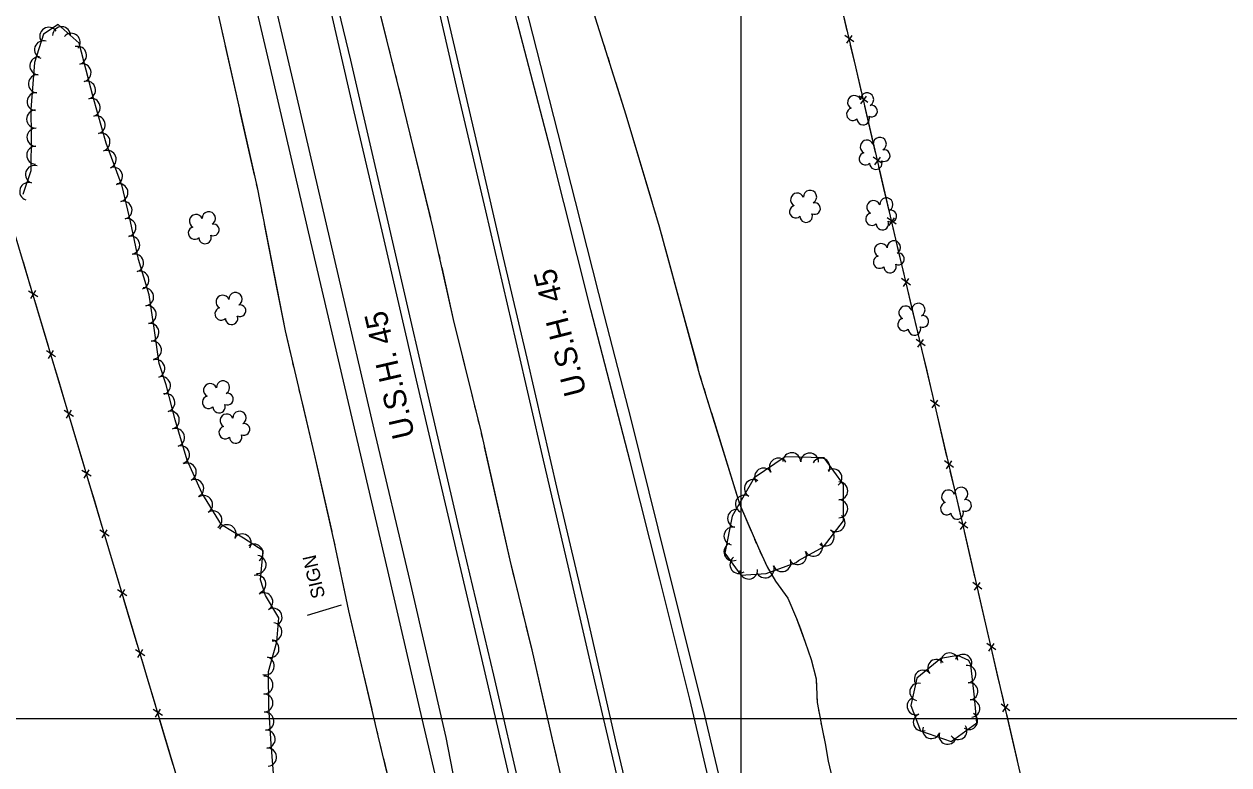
# Model space of a CAD drawing. Extents: x 353423 to 364002, y 127000 to 201942.
# Drawn here: x 360680 to 361218, y 149979 to 150310 of the extents above; entities that cross this region are included whole.
import ezdxf

# ---------------------------------------------------------------- set-up
doc = ezdxf.new("R2010")
doc.units = 0
for name, color, linetype in [('E_DTM_SlopeBottom', 7, 'Continuous'), ('E_DTM_SlopeTop', 7, 'Continuous'), ('E_FEN_Generic', 7, 'Continuous'), ('E_LAND_BrushLine', 7, 'Continuous'), ('E_LAND_TreeLine', 7, 'Continuous'), ('E_RW_IP', 7, 'Continuous'), ('E_STRUCT_WingWall', 7, 'Continuous')]:
    doc.layers.add(name, color=color, linetype=linetype)

msp = doc.modelspace()

# ---------------------------------------------------------------- linework, layer by layer
at = {"layer": 'E_DTM_SlopeBottom'}
for p, q in [((361050.2, 150301.83), (361046.2, 150304.71)), ((361047.01, 150301.26), (361049.46, 150304.7)), ((361056.51, 150274.7), (361052.52, 150277.59)), ((361053.32, 150274.14), (361055.78, 150277.58)), ((361062.82, 150247.58), (361058.83, 150250.46)), ((361059.63, 150247.01), (361062.08, 150250.45)), ((361069.13, 150220.45), (361065.13, 150223.34)), ((361065.93, 150219.89), (361068.39, 150223.33)), ((361075.53, 150193.36), (361071.52, 150196.23)), ((361072.34, 150192.78), (361074.78, 150196.23)), ((360686.14, 150188.06), (360681.98, 150190.69)), ((360682.99, 150187.3), (360685.22, 150190.88)), ((361081.97, 150166.27), (361077.97, 150169.13)), ((361078.79, 150165.68), (361081.22, 150169.14)), ((360694.09, 150161.39), (360689.93, 150164.03)), ((360690.94, 150160.63), (360693.18, 150164.21)), ((361088.38, 150139.16), (361084.38, 150142.04)), ((361085.18, 150138.59), (361087.64, 150142.03)), ((360702.04, 150134.72), (360697.88, 150137.36)), ((360698.89, 150133.96), (360701.13, 150137.54)), ((361094.68, 150112.03), (361090.69, 150114.92)), ((361091.49, 150111.46), (361093.95, 150114.9)), ((360709.99, 150108.06), (360705.83, 150110.69)), ((360706.84, 150107.29), (360709.08, 150110.88)), ((361100.99, 150084.9), (361097, 150087.79)), ((361097.8, 150084.34), (361100.25, 150087.78)), ((360717.94, 150081.39), (360713.78, 150084.02)), ((360714.79, 150080.63), (360717.03, 150084.21)), ((360722.74, 150053.96), (360724.98, 150057.54)), ((361107.26, 150057.77), (361103.27, 150060.66)), ((361104.07, 150057.21), (361106.53, 150060.64)), ((360725.89, 150054.72), (360721.73, 150057.35)), ((360733.84, 150028.05), (360729.68, 150030.68)), ((360730.69, 150027.29), (360732.93, 150030.87)), ((361113.55, 150030.64), (361109.55, 150033.53)), ((361110.36, 150030.08), (361112.81, 150033.52)), ((360741.79, 150001.38), (360737.63, 150004.02)), ((360738.65, 150000.62), (360740.88, 150004.2)), ((361119.86, 150003.52), (361115.86, 150006.4)), ((361116.67, 150002.95), (361119.12, 150006.39))]:
    msp.add_line(p, q, dxfattribs=at)
for points in [[(360914.12, 149316.01), (360897.46, 149387.79), (360876.86, 149475.25), (360857.68, 149558.61), (360841.91, 149625.52), (360782.81, 149856.44), (360776.95, 149877.38), (360669.69, 150237.14), (360665.96, 150249.68), (360657.05, 150288.08), (360641.55, 150353.99), (360630.22, 150404.25), (360612.75, 150478.84), (360597.81, 150542.39), (360582.28, 150608.85), (360565.08, 150682.81), (360546.77, 150759.93), (360526.86, 150855.63), (360510.85, 150933.48), (360499.68, 150990.1)], [(361209.33, 149611.04), (361196.08, 149668.57), (361176.1, 149755.63), (361161.1, 149818.46), (361148.07, 149875.06), (361134.22, 149933.46), (361123.57, 149979.88), (361109.53, 150040.25), (361098.32, 150088.72), (361084.72, 150147.21), (361068.9, 150213.76), (361051.02, 150290.65), (361032.85, 150368.57), (361019.81, 150424.55), (361004.52, 150490.35), (360986.4, 150566.92), (360969.62, 150639.08), (360955.53, 150699.62)], [(361047.28, 150306.71), (361044.71, 150317.73)], [(361051.03, 150290.61), (361051.02, 150290.65), (361048.77, 150300.3)], [(361053.59, 150279.59), (361051.03, 150290.61)], [(361057.34, 150263.49), (361055.08, 150273.18)], [(361059.9, 150252.46), (361057.34, 150263.49)], [(361063.64, 150236.36), (361061.39, 150246.06)], [(361066.21, 150225.34), (361063.64, 150236.36)], [(361069.97, 150209.24), (361068.9, 150213.76), (361067.7, 150218.93)], [(361072.59, 150198.23), (361069.97, 150209.24)], [(360682.92, 150192.75), (360679.69, 150203.59)], [(361076.41, 150182.15), (361074.11, 150191.83)], [(360687.64, 150176.92), (360684.8, 150186.45)], [(361079.03, 150171.14), (361076.41, 150182.15)], [(360690.88, 150166.09), (360687.64, 150176.92)], [(360695.6, 150150.26), (360692.75, 150159.79)], [(361082.85, 150155.05), (361080.55, 150164.74)], [(361085.45, 150144.04), (361084.72, 150147.21), (361082.85, 150155.05)], [(360698.83, 150139.42), (360695.6, 150150.26)], [(360703.55, 150123.59), (360700.71, 150133.12)], [(361089.2, 150127.94), (361086.95, 150137.63)], [(361091.76, 150116.92), (361089.2, 150127.94)], [(360706.78, 150112.75), (360703.55, 150123.59)], [(360711.5, 150096.92), (360708.66, 150106.45)], [(361095.51, 150100.82), (361093.25, 150110.51)], [(361098.07, 150089.79), (361095.51, 150100.82)], [(360714.73, 150086.08), (360711.5, 150096.92)], [(360719.45, 150070.25), (360716.61, 150079.78)], [(361101.8, 150073.69), (361099.56, 150083.38)], [(361104.35, 150062.66), (361101.8, 150073.69)], [(360722.68, 150059.41), (360719.45, 150070.25)], [(360727.4, 150043.58), (360724.56, 150053.11)], [(361108.07, 150046.55), (361105.83, 150056.25)], [(360730.63, 150032.74), (360727.4, 150043.58)], [(361110.63, 150035.53), (361109.53, 150040.25), (361108.07, 150046.55)], [(360735.35, 150016.91), (360732.51, 150026.45)], [(361114.37, 150019.43), (361112.12, 150029.12)], [(360738.58, 150006.08), (360735.35, 150016.91)], [(361116.94, 150008.4), (361114.37, 150019.43)], [(360743.3, 149990.24), (360740.46, 149999.78)], [(361120.68, 149992.3), (361118.43, 150002)], [(360746.53, 149979.41), (360743.3, 149990.24)], [(361123.25, 149981.28), (361120.68, 149992.3)]]:
    msp.add_lwpolyline(points, dxfattribs=at)
at = {"layer": 'E_DTM_SlopeTop'}
for points in [[(361072.46, 149613.55), (361058.02, 149670.73), (361042.87, 149731.75), (361028.95, 149787.29), (361015.47, 149844.8), (361001.24, 149905.57), (360988.16, 149961.27), (360977.01, 150008.69), (360963.7, 150062.19), (360950.4, 150114.68), (360932.92, 150182.35), (360914.65, 150254.41), (360899.99, 150310.74), (360883.81, 150374.47), (360865.18, 150447.61), (360841.53, 150540.36), (360820.61, 150625.37), (360806.45, 150686.54), (360791.88, 150748.76), (360774.41, 150824.12), (360761.95, 150876.48), (360746.27, 150944.02), (360733.49, 150998.58)], [(360634.96, 150992.85), (360653.52, 150911.93), (360669.38, 150843.14), (360685.35, 150775.22), (360699.08, 150715.82), (360717.96, 150635.55), (360734.26, 150565.86), (360748.17, 150507.4), (360759.47, 150457.84), (360770.73, 150409.1), (360786.33, 150342.11), (360801.67, 150276.88), (360820.2, 150197.52), (360836.03, 150129.07), (360851.92, 150061.91), (360868.14, 149991.58), (360872.23, 149970.9), (360878.93, 149937.65), (360885.77, 149903.83), (360893.63, 149867.82), (360905.93, 149809.36), (360918.25, 149752.02), (360929.4, 149699.14), (360943.35, 149632.57)], [(360984.9, 149594.33), (360967.32, 149670.35), (360952.12, 149734.71), (360938.42, 149794.31), (360922.72, 149861.54), (360908.96, 149919.76), (360897.98, 149968.14), (360883.19, 150031.19), (360868.63, 150093.18), (360855.05, 150150.9), (360839.72, 150217.36), (360827.24, 150270.68), (360817.53, 150312.62), (360801.53, 150380.78), (360785.51, 150450.01), (360769.4, 150518.46), (360753.72, 150585.82), (360737.76, 150653.56), (360720.12, 150729.71), (360703.67, 150799.63), (360687.91, 150867.07), (360671.09, 150939.02), (360657.65, 150997.24)], [(360936.91, 149636.62), (360928.25, 149678.15), (360914.88, 149740.82), (360903.1, 149796.74), (360888.94, 149861.93), (360869.62, 149948.59), (360856.63, 150004.35), (360842.22, 150066.03), (360823.09, 150148.03), (360807.89, 150212.57), (360789.93, 150290.03), (360775.14, 150353.38), (360757.04, 150431.15), (360741.29, 150497.62), (360726.26, 150562.82), (360707.04, 150644.54), (360683.8, 150743.41), (360667.76, 150813.16), (360645.88, 150907.63), (360626.58, 150991.54)], [(360807.7, 150719.71), (360823.46, 150653.17), (360835.25, 150601.96), (360846.67, 150553.68), (360860.58, 150491.99), (360870.67, 150447.61), (360882.48, 150400.62), (360894.62, 150353.09), (360910.33, 150291.33), (360925.9, 150230.61), (360938.76, 150179.65), (360950.68, 150133.5), (360962.76, 150084.96), (360983.5, 150001.44), (360996.54, 149946.83), (361006.88, 149902.69), (361024.3, 149830.26), (361037.73, 149772.5), (361050.23, 149722.66), (361067.71, 149653.92), (361082.27, 149596.33)], [(361023.17, 149638.12), (361010.42, 149692.48), (360998.31, 149743.36), (360986.45, 149794.58), (360973.26, 149851.29), (360960.59, 149905.01), (360946.14, 149967.91), (360933.04, 150023.74), (360922.76, 150068.11), (360911.79, 150115.26), (360899.61, 150168.18), (360886.02, 150226.39), (360873.33, 150280.09), (360862.99, 150325.55), (360849.15, 150382.54), (360838.76, 150428.37), (360829.97, 150465.22), (360821.38, 150502.74), (360809.84, 150553.1), (360785.51, 150656.89), (360771.58, 150717.24)], [(360734.47, 150684.42), (360746.8, 150631.19), (360757.94, 150584.01), (360769.73, 150533.42), (360782.78, 150476.89), (360792.31, 150435.61), (360802.37, 150393.12), (360815, 150338.14), (360825.64, 150293.66), (360836.89, 150244.77), (360848.85, 150193.13), (360859.74, 150146.16), (360874.78, 150081.52), (360889.39, 150019.37), (360902.13, 149964.73), (360913.13, 149917.36), (360928.23, 149852.36), (360940.22, 149801.96), (360951.93, 149751.86), (360963.88, 149699.07), (360981.49, 149624.85)], [(360781.95, 150685.42), (360795.66, 150626.04), (360817.15, 150533.77), (360830.8, 150475.74), (360843.78, 150419.96), (360856.81, 150364.08), (360871.99, 150299.28), (360882.98, 150252.01), (360893.79, 150205.55), (360904.28, 150160.7), (360917.95, 150101.35), (360931.27, 150045.29), (360944.2, 149988.57), (360956.16, 149937.95), (360967.15, 149890.89), (360980.89, 149831.89), (360996.89, 149763.76), (361010.85, 149703.23), (361022.81, 149652.61), (361041.75, 149570.97)]]:
    msp.add_lwpolyline(points, dxfattribs=at)
at = {"layer": 'E_FEN_Generic'}
msp.add_line((360704.59, 150301.29), (360695.16, 150309.58), dxfattribs=at)
for points in [[(360695.16, 150309.58), (360688.71, 150305.28), (360684.61, 150292.65), (360682.98, 150271.7), (360683.22, 150260.11), (360682.98, 150244.37), (360679.39, 150233.8)], [(360791.43, 149973.7), (360790.25, 149988.8), (360789.14, 150005.07), (360789.09, 150020.94), (360792.73, 150034.22), (360793.66, 150044.94), (360787.76, 150054.87), (360785.49, 150061.81), (360786.6, 150074.84), (360777.84, 150080.53), (360768.08, 150086.42), (360759.35, 150100.67), (360752.74, 150115.25), (360747.36, 150133.29), (360743.39, 150148.88), (360740.26, 150158.34), (360738.16, 150173.09), (360735.76, 150189.06), (360731.08, 150204.72), (360727.48, 150221.76), (360723.79, 150237.48), (360716.64, 150256.66), (360710.89, 150277.08), (360704.59, 150301.29)], [(361036.69, 150076.53), (361045.53, 150088.21), (361045.63, 150104.43), (361036.93, 150116.36), (361019.56, 150116.74), (361005.69, 150107.42), (360995.92, 150090.26), (360992.6, 150073.79), (360999.84, 150063.91), (361011.03, 150064.65), (361024.46, 150069.66), (361025.56, 150070.49), (361036.69, 150076.53)], [(361102.33, 150023.91), (361101.44, 150025.84), (361096.61, 150028.11), (361089.07, 150026.8), (361078.36, 150018.09), (361075.57, 150005.79), (361079.91, 149994.49), (361093.61, 149989.74), (361105.15, 149998.05), (361104.05, 150009.54), (361102.33, 150023.91)]]:
    msp.add_lwpolyline(points, dxfattribs=at)
for centre, radius, start, end in [((360691.03, 150304.3), 4.01, 33.6588, 213.6434), ((360696.73, 150304.58), 4.01, 358.0577, 178.0424), ((360701.03, 150301.63), 4.01, 318.7157, 138.7004), ((360688.66, 150298.33), 4.01, 72.001, 251.9857), ((360703.85, 150295.81), 4.01, 284.5727, 104.5574), ((360686.59, 150291.13), 4.01, 85.5527, 265.5374), ((360705.87, 150288.06), 4.01, 284.5727, 104.5574), ((360685.97, 150283.15), 4.01, 85.5527, 265.5374), ((360707.88, 150280.31), 4.01, 284.5727, 104.5574), ((360685.35, 150275.16), 4.01, 85.5527, 265.5374), ((361050.39, 150274.88), 2.97, 21.5671, 242.801), ((361056.11, 150276.1), 2.97, 299.2179, 182.1912), ((360709.99, 150272.54), 4.01, 285.7327, 105.7174), ((361058.1, 150270.95), 2.61, 243.9232, 101.8558), ((360685.16, 150267.37), 4.01, 91.1937, 271.1784), ((360712.16, 150264.82), 4.01, 285.7327, 105.7174), ((361049.73, 150269.55), 2.78, 104.538, 312.311), ((361054.38, 150267.55), 2.78, 181.215, 22.2261), ((360685.3, 150259.28), 4.01, 89.1485, 269.1332), ((360714.33, 150257.11), 4.01, 285.7327, 105.7174), ((361056.03, 150255.04), 2.97, 21.5671, 242.801), ((361061.76, 150256.26), 2.97, 299.2179, 182.1912), ((360685.18, 150251.27), 4.01, 89.1485, 269.1332), ((360717.1, 150249.42), 4.01, 290.454, 110.4386), ((361055.37, 150249.7), 2.78, 104.538, 312.311), ((361063.75, 150251.11), 2.61, 243.9232, 101.8558), ((360684.62, 150242.68), 4.01, 71.2304, 251.2151), ((360719.9, 150241.91), 4.01, 290.454, 110.4386), ((361060.02, 150247.71), 2.78, 181.215, 22.2261), ((360682.04, 150235.09), 4.01, 71.2304, 251.2151), ((360722.32, 150234.56), 4.01, 283.2382, 103.2229), ((361030.68, 150232.64), 2.97, 299.2179, 182.1912), ((360724.15, 150226.77), 4.01, 283.2382, 103.2229), ((361024.95, 150231.41), 2.97, 21.5671, 242.801), ((361032.67, 150227.49), 2.61, 243.9232, 101.8558), ((361058.97, 150228.07), 2.97, 21.5671, 242.801), ((361064.7, 150229.29), 2.97, 299.2179, 182.1912), ((360756.7, 150221.88), 2.97, 21.5671, 242.801), ((360762.42, 150223.1), 2.97, 299.2179, 182.1912), ((361024.29, 150226.08), 2.78, 104.538, 312.311), ((361028.94, 150224.09), 2.78, 181.215, 22.2261), ((361058.31, 150222.74), 2.78, 104.538, 312.311), ((361066.68, 150224.14), 2.61, 243.9232, 101.8558), ((360725.92, 150219), 4.01, 281.9222, 101.9069), ((360756.04, 150216.54), 2.78, 104.538, 312.311), ((360764.41, 150217.95), 2.61, 243.9232, 101.8558), ((361062.96, 150220.74), 2.78, 181.215, 22.2261), ((360727.57, 150211.17), 4.01, 281.9222, 101.9069), ((360760.69, 150214.55), 2.78, 181.215, 22.2261), ((361062.36, 150208.91), 2.97, 21.5671, 242.801), ((361068.08, 150210.14), 2.97, 299.2179, 182.1912), ((360729.35, 150203.18), 4.01, 286.6693, 106.654), ((361061.7, 150203.58), 2.78, 104.538, 312.311), ((361066.35, 150201.59), 2.78, 181.215, 22.2261), ((361070.07, 150204.98), 2.61, 243.9232, 101.8558), ((360731.65, 150195.5), 4.01, 286.6693, 106.654), ((360733.79, 150188.1), 4.01, 278.5246, 98.5092), ((360768.58, 150185.83), 2.97, 21.5671, 242.801), ((360774.31, 150187.05), 2.97, 299.2179, 182.1912), ((360734.97, 150180.18), 4.01, 278.5246, 98.5092), ((360767.92, 150180.5), 2.78, 104.538, 312.311), ((360776.3, 150181.9), 2.61, 243.9232, 101.8558), ((361073.26, 150181.05), 2.97, 21.5671, 242.801), ((361078.99, 150182.28), 2.97, 299.2179, 182.1912), ((360736.15, 150172.27), 4.01, 278.1117, 98.0963), ((360772.57, 150178.5), 2.78, 181.215, 22.2261), ((361072.6, 150175.72), 2.78, 104.538, 312.311), ((361080.98, 150177.12), 2.61, 243.9232, 101.8558), ((361077.25, 150173.73), 2.78, 181.215, 22.2261), ((360737.28, 150164.34), 4.01, 278.1117, 98.0963), ((360738.79, 150156.11), 4.01, 288.3481, 108.3328), ((360741.31, 150148.51), 4.01, 288.3481, 108.3328), ((360763.02, 150146.43), 2.97, 21.5671, 242.801), ((360768.75, 150147.65), 2.97, 299.2179, 182.1912), ((360743.26, 150140.89), 4.01, 284.2918, 104.2765), ((360762.36, 150141.1), 2.78, 104.538, 312.311), ((360770.74, 150142.5), 2.61, 243.9232, 101.8558), ((360767.01, 150139.1), 2.78, 181.215, 22.2261), ((360745.24, 150133.13), 4.01, 284.2918, 104.2765), ((360770.38, 150132.88), 2.97, 21.5671, 242.801), ((360776.11, 150134.11), 2.97, 299.2179, 182.1912), ((360747.54, 150125.37), 4.01, 286.6159, 106.6006), ((360769.72, 150127.55), 2.78, 104.538, 312.311), ((360778.09, 150128.96), 2.61, 243.9232, 101.8558), ((360774.37, 150125.56), 2.78, 181.215, 22.2261), ((360749.83, 150117.69), 4.01, 286.6159, 106.6006), ((361022.48, 150114.58), 4, 358.7703, 178.755), ((361030.48, 150114.41), 4, 358.7703, 178.755), ((360752.83, 150109.98), 4.01, 294.3764, 114.3611), ((361009.9, 150107.73), 4, 33.8803, 213.865), ((361016.55, 150112.19), 4, 33.8803, 213.865), ((361035.51, 150112.15), 4, 331.0235, 151.0082), ((361040.9, 150107.36), 4, 306.114, 126.0987), ((360756.13, 150102.68), 4.01, 294.3764, 114.3611), ((361005.36, 150102.62), 4, 60.3588, 240.3435), ((361043.52, 150101.59), 4, 269.665, 89.6497), ((361092.33, 150098.99), 2.97, 21.5671, 242.801), ((361098.06, 150100.21), 2.97, 299.2179, 182.1912), ((360760.1, 150095.44), 4.01, 301.5172, 121.5019), ((361001.4, 150095.66), 4, 60.3588, 240.3435), ((361043.47, 150093.59), 4, 269.665, 89.6497), ((361091.67, 150093.65), 2.78, 104.538, 312.311), ((361100.05, 150095.06), 2.61, 243.9232, 101.8558), ((360764.28, 150088.61), 4.01, 301.5172, 121.5019), ((360997.85, 150089.26), 4, 78.6108, 258.5954), ((361042.27, 150087.37), 4, 232.8874, 52.8721), ((361096.32, 150091.66), 2.78, 181.215, 22.2261), ((360770.56, 150082.47), 4.01, 328.8612, 148.8458), ((360996.27, 150081.41), 4, 78.6108, 258.5954), ((360777.35, 150078.35), 4.01, 327.0477, 147.0324), ((361037.44, 150080.99), 4, 232.8874, 52.8721), ((360782.6, 150073.79), 4.01, 304.3087, 124.2934), ((360996.24, 150074.39), 4, 111.5154, 291.5001), ((361025.14, 150072.64), 4, 208.5167, 28.5014), ((361032.18, 150076.46), 4, 208.5167, 28.5014), ((360783.97, 150068.69), 4.01, 265.1284, 85.1131), ((360998.91, 150068.72), 4, 126.2276, 306.2122), ((361010.64, 150066.74), 4, 200.4434, 20.4281), ((361018.14, 150069.54), 4, 200.4434, 20.4281), ((360783.89, 150059.94), 4.01, 288.1297, 108.1143), ((361003.26, 150066.24), 4, 183.817, 3.8017), ((360786.97, 150052.09), 4.01, 300.7368, 120.7215), ((360791.07, 150045.2), 4.01, 300.7368, 120.7215), ((360791.01, 150038.69), 4.01, 265.0202, 85.0048), ((360789.73, 150031.2), 4.01, 254.6891, 74.6737), ((360787.61, 150023.47), 4.01, 254.6891, 74.6737), ((361087.06, 150022.55), 3.87, 39.1406, 219.1253), ((361092.86, 150025.4), 3.87, 9.8094, 189.7941), ((361099, 150024.75), 3.87, 334.8615, 154.8462), ((361081.05, 150017.67), 3.87, 39.1406, 219.1253), ((361100.78, 150019.83), 3.87, 276.8474, 96.8321), ((360787.01, 150014.97), 4.01, 270.2026, 90.1873), ((361079.03, 150011.87), 3.87, 77.2354, 257.2201), ((361101.7, 150012.14), 3.87, 276.8474, 96.8321), ((360787.04, 150006.96), 4.01, 270.2026, 90.1873), ((361077.83, 150005.54), 3.87, 111.0374, 291.022), ((361102.5, 150004.49), 3.87, 275.4713, 95.456), ((360787.47, 149998.83), 4.01, 273.9078, 93.8924), ((361080.61, 149998.31), 3.87, 111.0374, 291.022), ((361101.55, 149998.98), 3.87, 237.4079, 57.3926), ((360788.01, 149990.84), 4.01, 273.9078, 93.8924), ((361084.75, 149994.96), 3.87, 160.9041, 340.8888), ((361092.07, 149992.42), 3.87, 160.9041, 340.8888), ((361096.82, 149994.55), 3.87, 215.7524, 35.7371), ((360788.62, 149982.83), 4.01, 274.4728, 94.4575)]:
    msp.add_arc(centre, radius, start, end, dxfattribs=at)
at = {"layer": 'E_LAND_BrushLine'}
msp.add_line((360821.5, 150050.63), (360806.23, 150046), dxfattribs=at)
at = {"layer": 'E_LAND_TreeLine'}
for p, q in [((361000, 149000), (361000, 151500)), ((360000, 150000), (362500, 150000))]:
    msp.add_line(p, q, dxfattribs=at)
at = {"layer": 'E_STRUCT_WingWall'}
for points in [[(360680.3, 150689.99), (360691.82, 150636.41), (360700.39, 150600.58), (360708.24, 150567.11), (360717.61, 150523.18), (360728.2, 150481.85), (360740.71, 150426.96), (360753.58, 150372.68), (360765.54, 150318.66), (360776.06, 150271.74), (360783.95, 150236.91), (360796.42, 150172.91), (360809.46, 150118), (360818.39, 150078.43), (360824.72, 150048.05), (360837.9, 149992.31), (360850.83, 149938.68), (360861.76, 149886.65), (360871.48, 149841.01), (360878.66, 149808.64), (360889.61, 149759.34), (360898.93, 149708.15), (360907.69, 149662.96), (360916.7, 149609.89)], [(360841.78, 150302.94), (360837.96, 150318.11), (360834.77, 150331.89)], [(360929.67, 150330.83), (360934.86, 150312.59), (360937.53, 150304.1)], [(361006.46, 149612.07), (360996.84, 149654.67), (360985.61, 149701.79), (360974.05, 149749.74), (360972.49, 149757.18), (360962.24, 149804.24), (360959.07, 149815.27), (360948.99, 149857.01), (360937.73, 149897.59), (360928.1, 149937.61), (360915.94, 149990.14), (360906.64, 150030.59), (360896.84, 150070.68), (360884.01, 150127.63), (360871.66, 150178.04), (360862.4, 150219.23), (360849.34, 150272.91), (360837.96, 150318.11)], [(360934.86, 150312.59), (360948.49, 150269.23), (360963.36, 150219.44), (360981.41, 150153.34), (360999.18, 150095.74), (361007.6, 150076.13), (361011.53, 150067.65), (361015.29, 150061.23), (361020.75, 150053.73), (361024.58, 150044.7), (361028.51, 150034.15), (361031.1, 150026.37), (361033.46, 150017.68), (361033.81, 150007.22), (361035.87, 149996.15), (361037.46, 149988.9), (361038.76, 149980.94), (361041.62, 149969)], [(360768.39, 150305.93), (360768.84, 150303.94)], [(360769.73, 150299.97), (360776.06, 150271.74), (360776.18, 150271.19)], [(360938.68, 150300.43), (360939.26, 150298.6)], [(360843.28, 150296.96), (360842.78, 150298.96)], [(360940.41, 150294.93), (360940.98, 150293.1)], [(360844.79, 150290.99), (360844.28, 150292.98)], [(360942.14, 150289.43), (360942.71, 150287.6)], [(360846.29, 150285.01), (360845.79, 150287.01)], [(360943.86, 150283.93), (360948.49, 150269.23), (360952.05, 150257.31)], [(360854.4, 150252.11), (360849.34, 150272.91), (360847.29, 150281.03)], [(360776.18, 150271.19), (360782.7, 150242.42)], [(360952.05, 150257.31), (360960.02, 150230.61)], [(360861.44, 150223.17), (360854.4, 150252.11)], [(360783.6, 150238.45), (360783.95, 150236.91), (360784.04, 150236.46)], [(360784.82, 150232.47), (360785.2, 150230.47)], [(360785.98, 150226.48), (360786.37, 150224.48)], [(360961.12, 150226.93), (360961.67, 150225.09)], [(360787.15, 150220.49), (360792.79, 150191.52)], [(360862.86, 150217.17), (360862.41, 150219.18)], [(360962.77, 150221.41), (360963.32, 150219.57)], [(360964.34, 150215.86), (360964.84, 150214.01)], [(360864.22, 150211.16), (360863.77, 150213.17)], [(360965.85, 150210.3), (360973.2, 150183.42)], [(360865.57, 150205.15), (360865.12, 150207.15)], [(360873.11, 150172.11), (360871.66, 150178.04), (360866.47, 150201.14)], [(360792.79, 150191.52), (360796.42, 150172.91), (360798.85, 150162.65)], [(360973.2, 150183.42), (360980.54, 150156.54)], [(360880.2, 150143.18), (360873.11, 150172.11)], [(360799.79, 150158.7), (360800.26, 150156.72)], [(360801.2, 150152.76), (360801.67, 150150.78)], [(360981.57, 150152.84), (360982.13, 150151)], [(360802.61, 150146.82), (360803.08, 150144.84)], [(360983.27, 150147.33), (360983.83, 150145.49)], [(360804.02, 150140.88), (360809.46, 150118), (360810.78, 150112.16)], [(360881.67, 150137.2), (360881.18, 150139.19)], [(360984.97, 150141.82), (360985.53, 150139.99)], [(360883.13, 150131.21), (360882.64, 150133.21)], [(360986.66, 150136.31), (360994.88, 150109.69)], [(360884.55, 150125.22), (360884.1, 150127.22)], [(360892, 150092.16), (360885.46, 150121.21)], [(360810.78, 150112.16), (360817.27, 150083.38)], [(360994.88, 150109.69), (360999.18, 150095.74), (361004.41, 150083.55)], [(360898.68, 150063.14), (360896.84, 150070.68), (360892, 150092.16)], [(360818.17, 150079.41), (360818.39, 150078.43), (360818.6, 150077.42)], [(361005.93, 150080.02), (361006.69, 150078.25)], [(361008.24, 150074.74), (361009.05, 150073)], [(360819.43, 150073.44), (360819.84, 150071.45)], [(361010.66, 150069.51), (361011.47, 150067.77)], [(360820.67, 150067.46), (360821.09, 150065.47)], [(361013.41, 150064.45), (361015.29, 150061.23), (361020.75, 150053.73), (361024.58, 150044.7), (361026.34, 150039.97)], [(360821.92, 150061.49), (360824.72, 150048.05), (360828.35, 150032.7)], [(360900.15, 150057.15), (360899.66, 150059.15)], [(360901.61, 150051.17), (360901.12, 150053.16)], [(360903.07, 150045.18), (360902.59, 150047.18)], [(360910.87, 150012.2), (360906.64, 150030.59), (360904.05, 150041.19)], [(361026.34, 150039.97), (361028.51, 150034.15), (361031.1, 150026.37), (361033.46, 150017.68), (361033.61, 150013.24)], [(360828.35, 150032.7), (360835.14, 150003.98)], [(360917.55, 149983.18), (360915.94, 149990.14), (360910.87, 150012.2)], [(361033.74, 150009.4), (361033.8, 150007.48)], [(361034.47, 150003.7), (361034.82, 150001.81)], [(360836.08, 150000.02), (360836.54, 149998.04)], [(360837.48, 149994.08), (360837.9, 149992.31), (360837.95, 149992.1)], [(361035.52, 149998.03), (361035.87, 149996.15), (361035.87, 149996.14)], [(360838.9, 149988.15), (360839.38, 149986.17)], [(361036.69, 149992.39), (361037.46, 149988.9), (361038.76, 149980.94), (361041.62, 149969), (361042.5, 149965.16)], [(360840.33, 149982.21), (360847.25, 149953.53)]]:
    msp.add_lwpolyline(points, dxfattribs=at)

# ---------------------------------------------------------------- texts
at = {"layer": 'E_LAND_BrushLine'}
msp.add_text('SIGN', height=6, rotation=102.9163, dxfattribs=at).set_placement((360814.39, 150054.36))
at = {"layer": 'E_RW_IP'}
for rotation, p in [(104.2304, (360931.04, 150145.22)), (102.9845, (360854.41, 150126.02))]:
    msp.add_text('U.S.H. 45', height=10, rotation=rotation, dxfattribs=at).set_placement(p)

doc.saveas('drawing.dxf')
